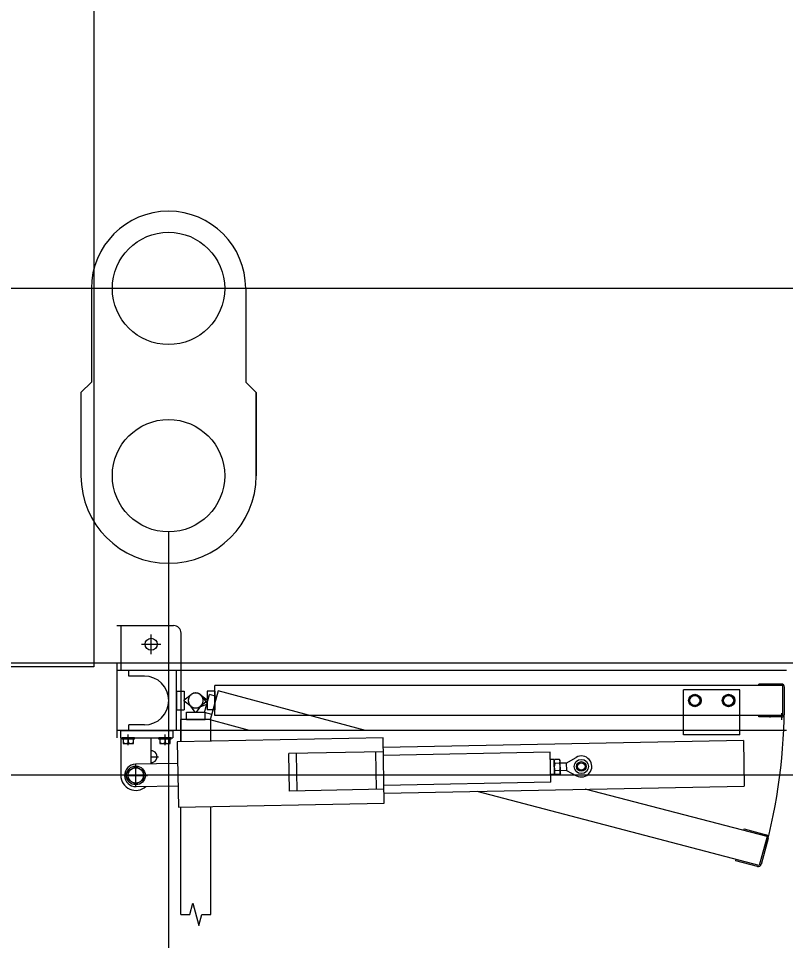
# Model space of a CAD drawing. Extents: x -264205 to -263659, y -1242401 to -1241986.
# Drawn here: x -263876.268 to -263875.244, y -1242241.678 to -1242240.447 of the extents above; entities that cross this region are included whole.
import ezdxf

# ---------------------------------------------------------------- set-up
doc = ezdxf.new("R2010")
doc.units = 0
for name, color, linetype in [('HESCON_OSI_STAVBY_KFA', 7, 'Continuous'), ('PROJEKT_OBRUBNIKY_KOMUNIKACIE', 7, 'Continuous'), ('SITUACIA_DSP_2D', 7, 'Continuous')]:
    doc.layers.add(name, color=color, linetype=linetype)

msp = doc.modelspace()

# ---------------------------------------------------------------- linework, layer by layer
at = {"layer": 'HESCON_OSI_STAVBY_KFA'}
msp.add_line((-263792.6528, -1242240.8072), (-263911.5228, -1242240.8072), dxfattribs=at)
at = {"layer": 'PROJEKT_OBRUBNIKY_KOMUNIKACIE'}
msp.add_lwpolyline([(-263794.8928, -1242227.3822), (-263808.9678, -1242241.4572), (-263894.9678, -1242241.4572), (-263909.0427, -1242227.3822), (-263909.0427, -1242196.3327), (-263914.1428, -1242196.3327), (-263914.1428, -1242132.4327), (-263909.0427, -1242132.4327), (-263909.0427, -1242101.3822), (-263894.9678, -1242087.3072), (-263808.9678, -1242087.3072), (-263794.8928, -1242101.3822), (-263794.8928, -1242227.3822)], dxfattribs=at)
at = {"layer": 'SITUACIA_DSP_2D'}
for p, q in [((-263876.1677, -1242239.8122), (-263876.1677, -1242241.3122)), ((-263876.1708, -1242240.8072), (-263876.1708, -1242240.9322)), ((-263875.9648, -1242240.8072), (-263875.9648, -1242240.9322)), ((-263876.1708, -1242240.9322), (-263876.1848, -1242240.9462)), ((-263875.9648, -1242240.9322), (-263875.9508, -1242240.9462)), ((-263876.1848, -1242240.9462), (-263876.1848, -1242241.0572)), ((-263875.9508, -1242240.9462), (-263875.9508, -1242241.0572)), ((-263875.9508, -1242241.0572), (-263875.9508, -1242240.9462)), ((-263876.0678, -1242241.1322), (-263876.0678, -1242253.37)), ((-263876.137, -1242241.2573), (-263876.061, -1242241.2573)), ((-263876.131, -1242241.3173), (-263876.131, -1242241.2573)), ((-263876.091, -1242241.2953), (-263876.091, -1242241.2693)), ((-263876.051, -1242241.3173), (-263876.051, -1242241.2673)), ((-263876.104, -1242241.2823), (-263876.078, -1242241.2823)), ((-263894.581, -1242241.3072), (-263809.3546, -1242241.3072)), ((-263876.137, -1242241.3073), (-263876.137, -1242241.4073)), ((-263876.1677, -1242241.3122), (-263876.7677, -1242241.3122)), ((-263875.2425, -1242241.3173), (-263876.137, -1242241.3173)), ((-263876.121, -1242241.3248), (-263876.121, -1242241.3173)), ((-263876.057, -1242241.3973), (-263876.057, -1242241.3173)), ((-263876.051, -1242241.3973), (-263876.051, -1242241.3173)), ((-263876.1, -1242241.3248), (-263876.121, -1242241.3248)), ((-263875.2495, -1242241.3353), (-263875.2795, -1242241.3353)), ((-263875.2795, -1242241.3373), (-263875.2795, -1242241.3353)), ((-263876.057, -1242241.3448), (-263876.057, -1242241.3698)), ((-263876.057, -1242241.3448), (-263876.047, -1242241.3448)), ((-263876.047, -1242241.3448), (-263876.047, -1242241.3698)), ((-263876.006, -1242241.3448), (-263876.016, -1242241.3448)), ((-263876.016, -1242241.3448), (-263876.016, -1242241.3698)), ((-263876.0017, -1242241.3445), (-263876.0121, -1242241.3832)), ((-263875.2475, -1242241.3373), (-263876.006, -1242241.3373)), ((-263876.006, -1242241.3773), (-263876.006, -1242241.3373)), ((-263876.006, -1242241.3448), (-263876.006, -1242241.3698)), ((-263875.805, -1242241.3973), (-263876.0017, -1242241.3445)), ((-263875.305, -1242241.3433), (-263875.38, -1242241.3433)), ((-263875.38, -1242241.3973), (-263875.38, -1242241.3433)), ((-263875.305, -1242241.3973), (-263875.305, -1242241.3433)), ((-263875.2475, -1242241.3773), (-263875.2475, -1242241.3373)), ((-263875.2455, -1242241.3753), (-263875.2455, -1242241.3393)), ((-263876.047, -1242241.3563), (-263876.0374, -1242241.3492)), ((-263876.047, -1242241.3583), (-263876.047, -1242241.3563)), ((-263876.0374, -1242241.3653), (-263876.047, -1242241.3583)), ((-263876.0256, -1242241.3492), (-263876.016, -1242241.3563)), ((-263876.016, -1242241.3583), (-263876.0256, -1242241.3653)), ((-263876.0163, -1242241.3603), (-263876.0237, -1242241.351)), ((-263876.0198, -1242241.3734), (-263876.0133, -1242241.3492)), ((-263876.0168, -1242241.3622), (-263876.0163, -1242241.3603)), ((-263876.016, -1242241.3563), (-263876.016, -1242241.3583)), ((-263876.0036, -1242241.3518), (-263876.0133, -1242241.3492)), ((-263875.3689, -1242241.3505), (-263875.3729, -1242241.3573)), ((-263875.3729, -1242241.3573), (-263875.3689, -1242241.3641)), ((-263875.3611, -1242241.3505), (-263875.3689, -1242241.3505)), ((-263875.3572, -1242241.3573), (-263875.3611, -1242241.3505)), ((-263875.3611, -1242241.3641), (-263875.3572, -1242241.3573)), ((-263875.3239, -1242241.3505), (-263875.3279, -1242241.3573)), ((-263875.3279, -1242241.3573), (-263875.3239, -1242241.3641)), ((-263875.3161, -1242241.3505), (-263875.3239, -1242241.3505)), ((-263875.3122, -1242241.3573), (-263875.3161, -1242241.3505)), ((-263875.3161, -1242241.3641), (-263875.3122, -1242241.3573)), ((-263876.057, -1242241.3698), (-263876.047, -1242241.3698)), ((-263876.044, -1242241.3728), (-263876.019, -1242241.3728)), ((-263876.044, -1242241.3828), (-263876.044, -1242241.3728)), ((-263876.0396, -1242241.3632), (-263876.0325, -1242241.3728)), ((-263876.0325, -1242241.3728), (-263876.0305, -1242241.3728)), ((-263876.0305, -1242241.3728), (-263876.0235, -1242241.3632)), ((-263876.0279, -1242241.3666), (-263876.0168, -1242241.3622)), ((-263876.0101, -1242241.3759), (-263876.0198, -1242241.3734)), ((-263876.019, -1242241.3828), (-263876.019, -1242241.3728)), ((-263876.006, -1242241.3698), (-263876.016, -1242241.3698)), ((-263875.3689, -1242241.3641), (-263875.3611, -1242241.3641)), ((-263875.3239, -1242241.3641), (-263875.3161, -1242241.3641)), ((-263876.0115, -1242241.3828), (-263876.0515, -1242241.3828)), ((-263876.0515, -1242241.4126), (-263876.0515, -1242241.3828)), ((-263876.044, -1242241.3828), (-263876.019, -1242241.3828)), ((-263875.9595, -1242241.3973), (-263876.0121, -1242241.3832)), ((-263876.0115, -1242241.4118), (-263876.0115, -1242241.3828)), ((-263875.2475, -1242241.3773), (-263876.006, -1242241.3773)), ((-263875.2795, -1242241.3793), (-263875.2795, -1242241.3773)), ((-263875.2495, -1242241.3793), (-263875.2795, -1242241.3793)), ((-263875.2646, -1242241.3802), (-263875.2646, -1242241.3773)), ((-263875.2493, -1242241.3743), (-263875.2493, -1242241.3833)), ((-263875.2425, -1242241.3973), (-263876.137, -1242241.3973)), ((-263876.132, -1242241.3973), (-263876.132, -1242241.4073)), ((-263876.132, -1242241.3973), (-263876.062, -1242241.3973)), ((-263876.1, -1242241.3898), (-263876.121, -1242241.3898)), ((-263876.121, -1242241.3973), (-263876.121, -1242241.3898)), ((-263876.062, -1242241.3973), (-263876.062, -1242241.4073)), ((-263876.051, -1242241.4126), (-263876.051, -1242241.3973)), ((-263875.38, -1242241.4033), (-263875.38, -1242241.3973)), ((-263875.305, -1242241.4033), (-263875.305, -1242241.3973)), ((-263876.132, -1242241.4073), (-263876.062, -1242241.4073)), ((-263876.1315, -1242241.4073), (-263876.1315, -1242241.4573)), ((-263876.1131, -1242241.4073), (-263876.1299, -1242241.4073)), ((-263876.1299, -1242241.409), (-263876.1299, -1242241.4073)), ((-263876.1131, -1242241.409), (-263876.1299, -1242241.409)), ((-263876.1147, -1242241.409), (-263876.1283, -1242241.409)), ((-263876.1283, -1242241.409), (-263876.1283, -1242241.4145)), ((-263876.1215, -1242241.4171), (-263876.1215, -1242241.4028)), ((-263876.1215, -1242241.409), (-263876.1215, -1242241.4136)), ((-263876.1147, -1242241.4145), (-263876.1147, -1242241.409)), ((-263876.1131, -1242241.409), (-263876.1131, -1242241.4073)), ((-263876.0915, -1242241.4073), (-263876.0915, -1242241.4419)), ((-263876.0641, -1242241.4073), (-263876.0809, -1242241.4073)), ((-263876.0809, -1242241.409), (-263876.0809, -1242241.4073)), ((-263876.0641, -1242241.409), (-263876.0809, -1242241.409)), ((-263876.0657, -1242241.409), (-263876.0793, -1242241.409)), ((-263876.0793, -1242241.409), (-263876.0793, -1242241.4145)), ((-263876.0725, -1242241.4171), (-263876.0725, -1242241.4028)), ((-263876.0725, -1242241.409), (-263876.0725, -1242241.4136)), ((-263876.0657, -1242241.4145), (-263876.0657, -1242241.409)), ((-263876.0641, -1242241.409), (-263876.0641, -1242241.4073)), ((-263875.7814, -1242241.4072), (-263876.0564, -1242241.4127)), ((-263875.7797, -1242241.4942), (-263875.7814, -1242241.4072)), ((-263875.305, -1242241.4033), (-263875.38, -1242241.4033)), ((-263876.1283, -1242241.4145), (-263876.1147, -1242241.4145)), ((-263876.091, -1242241.4419), (-263876.091, -1242241.4227)), ((-263876.0793, -1242241.4145), (-263876.0657, -1242241.4145)), ((-263876.0564, -1242241.4127), (-263876.0547, -1242241.4996)), ((-263875.3003, -1242241.4106), (-263875.7812, -1242241.4202)), ((-263875.3003, -1242241.4106), (-263875.2991, -1242241.4716)), ((-263876.0915, -1242241.4323), (-263876.0814, -1242241.4323)), ((-263875.7811, -1242241.4257), (-263875.9071, -1242241.4282)), ((-263875.9061, -1242241.4782), (-263875.9071, -1242241.4282)), ((-263875.8961, -1242241.478), (-263875.8971, -1242241.428)), ((-263875.7901, -1242241.4759), (-263875.7911, -1242241.4259)), ((-263875.5582, -1242241.4263), (-263875.781, -1242241.4307)), ((-263875.5574, -1242241.4662), (-263875.5582, -1242241.4263)), ((-263875.5367, -1242241.4408), (-263875.5236, -1242241.4333)), ((-263876.1217, -1242241.4514), (-263876.1115, -1242241.4455)), ((-263876.0558, -1242241.4412), (-263876.1118, -1242241.4423)), ((-263876.1115, -1242241.4729), (-263876.1115, -1242241.4417)), ((-263876.1115, -1242241.4455), (-263876.1013, -1242241.4514)), ((-263875.553, -1242241.4362), (-263875.558, -1242241.4362)), ((-263875.5526, -1242241.4561), (-263875.553, -1242241.4362)), ((-263875.553, -1242241.4377), (-263875.5522, -1242241.4363)), ((-263875.5526, -1242241.4546), (-263875.553, -1242241.4377)), ((-263875.5457, -1242241.4362), (-263875.5522, -1242241.4363)), ((-263875.5456, -1242241.4411), (-263875.5521, -1242241.4412)), ((-263875.545, -1242241.4375), (-263875.5457, -1242241.4362)), ((-263875.5446, -1242241.4545), (-263875.545, -1242241.4375)), ((-263875.5367, -1242241.4408), (-263875.5449, -1242241.441)), ((-263875.5367, -1242241.4408), (-263875.5365, -1242241.4508)), ((-263808.9678, -1242241.4572), (-263894.9678, -1242241.4572)), ((-263876.1271, -1242241.4573), (-263876.0959, -1242241.4573)), ((-263876.1217, -1242241.4632), (-263876.1217, -1242241.4514)), ((-263876.1013, -1242241.4514), (-263876.1013, -1242241.4632)), ((-263875.5526, -1242241.4561), (-263875.5576, -1242241.4562)), ((-263875.5526, -1242241.4546), (-263875.5518, -1242241.4559)), ((-263875.5455, -1242241.4509), (-263875.5519, -1242241.451)), ((-263875.5454, -1242241.4558), (-263875.5518, -1242241.4559)), ((-263875.5446, -1242241.4545), (-263875.5454, -1242241.4558)), ((-263875.5365, -1242241.4508), (-263875.5447, -1242241.451)), ((-263875.5365, -1242241.4508), (-263875.5231, -1242241.4578)), ((-263876.1115, -1242241.469), (-263876.1217, -1242241.4632)), ((-263876.1013, -1242241.4632), (-263876.1115, -1242241.469)), ((-263876.1112, -1242241.4723), (-263876.0552, -1242241.4711)), ((-263875.5574, -1242241.4662), (-263875.7802, -1242241.4707)), ((-263875.78, -1242241.4812), (-263875.2991, -1242241.4716)), ((-263875.7801, -1242241.4757), (-263875.9061, -1242241.4782)), ((-263875.279, -1242241.5775), (-263875.6556, -1242241.4787)), ((-263875.2686, -1242241.5389), (-263875.5117, -1242241.4758)), ((-263876.0547, -1242241.4996), (-263875.7797, -1242241.4942)), ((-263876.0515, -1242241.6429), (-263876.0515, -1242241.4996)), ((-263876.0115, -1242241.6429), (-263876.0115, -1242241.4988)), ((-263875.2995, -1242241.5306), (-263875.299, -1242241.5287)), ((-263875.299, -1242241.5287), (-263875.27, -1242241.5365)), ((-263875.2686, -1242241.5389), (-263875.279, -1242241.5775)), ((-263875.2672, -1242241.5414), (-263875.2765, -1242241.5761)), ((-263875.3104, -1242241.5712), (-263875.3099, -1242241.5693)), ((-263875.2814, -1242241.579), (-263875.3104, -1242241.5712)), ((-263876.0395, -1242241.6429), (-263876.0355, -1242241.6279)), ((-263876.0355, -1242241.6279), (-263876.0275, -1242241.6579)), ((-263876.0515, -1242241.6429), (-263876.0395, -1242241.6429)), ((-263876.0275, -1242241.6579), (-263876.0235, -1242241.6429)), ((-263876.0235, -1242241.6429), (-263876.0115, -1242241.6429))]:
    msp.add_line(p, q, dxfattribs=at)
for centre, radius in [((-263876.0678, -1242240.8072), 0.075), ((-263876.0678, -1242241.0572), 0.075), ((-263876.091, -1242241.2823), 0.008), ((-263875.365, -1242241.3573), 0.0084), ((-263875.365, -1242241.3573), 0.0068), ((-263875.32, -1242241.3573), 0.0084), ((-263875.32, -1242241.3573), 0.0068), ((-263876.1115, -1242241.4573), 0.0126), ((-263876.1115, -1242241.4573), 0.0102), ((-263875.5166, -1242241.4454), 0.00952), ((-263875.5166, -1242241.4454), 0.00645), ((-263875.5166, -1242241.4454), 0.005)]:
    msp.add_circle(centre, radius, dxfattribs=at)
for centre, radius, start, end in [((-263876.0678, -1242240.8072), 0.103, 360, 180), ((-263876.0678, -1242241.0572), 0.117, 180, 360), ((-263876.061, -1242241.2673), 0.01, 0, 90), ((-263876.1, -1242241.3573), 0.0325, 270, 90), ((-263875.2495, -1242241.3393), 0.004, 0, 90), ((-263876.0315, -1242241.3573), 0.01, 53.6139, 306.3861), ((-263876.0315, -1242241.3573), 0.01, 323.6139, 216.3861), ((-263876.0315, -1242241.3573), 0.01, 38.6139, 291.3861), ((-263876.0315, -1242241.3573), 0.01, 233.6139, 126.3861), ((-263876.0315, -1242241.3573), 0.7862, 345, 0), ((-263875.2495, -1242241.3753), 0.004, 270, 0), ((-263876.1249, -1242241.4077), 0.0068, 240, 300), ((-263876.1181, -1242241.4077), 0.0068, 240, 300), ((-263876.0759, -1242241.4077), 0.0068, 240, 300), ((-263876.0691, -1242241.4077), 0.0068, 240, 300), ((-263876.091, -1242241.4323), 0.008, 266.4167, 93.5833), ((-263875.5166, -1242241.4454), 0.014, 242.4029, 119.8771), ((-263876.1115, -1242241.4573), 0.015, 91.14, 271.14), ((-263875.5486, -1242241.4387), 0.00432, 146.5466, 215.7334), ((-263875.5366, -1242241.4458), 0.0161, 163.4401, 198.8399), ((-263875.5493, -1242241.4387), 0.00432, 326.5466, 35.7334), ((-263875.5609, -1242241.4463), 0.0161, 343.4401, 18.8399), ((-263876.1115, -1242241.4573), 0.02, 180, 312.5496), ((-263875.5483, -1242241.4534), 0.00432, 146.5466, 215.7334), ((-263875.5519, -1242241.451), 0.0001, 21.9532, 91.14), ((-263875.5455, -1242241.4509), 0.0001, 91.14, 160.3268), ((-263875.549, -1242241.4534), 0.00432, 326.5466, 35.7334), ((-263875.2711, -1242241.5403), 0.004, 345, 75), ((-263875.2804, -1242241.5751), 0.004, 255, 345)]:
    msp.add_arc(centre, radius, start, end, dxfattribs=at)

doc.saveas('drawing.dxf')
